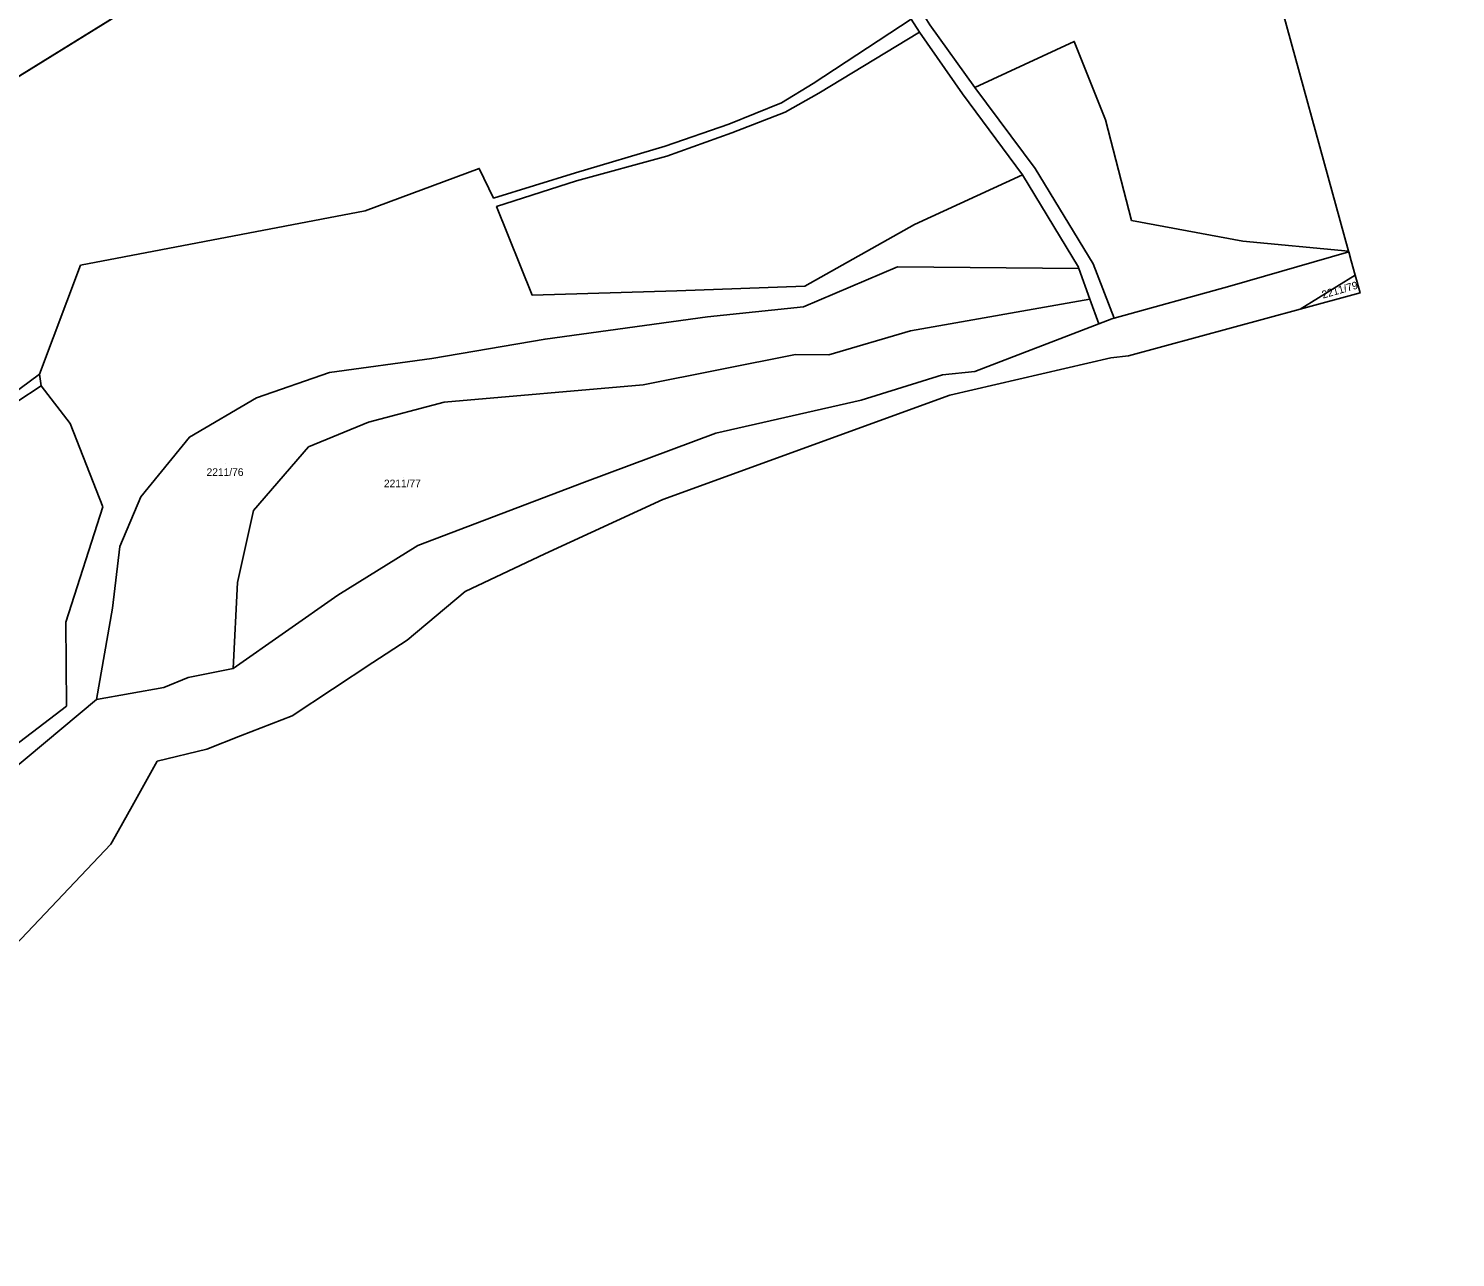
# Model space of a CAD drawing. Extents: x -262715 to -259381, y -1237238 to -1231182.
# Drawn here: x -259754.9 to -259380.9, y -1232710.6 to -1232388.5 of the extents above; entities that cross this region are included whole.
import ezdxf

# ---------------------------------------------------------------- set-up
doc = ezdxf.new("R2010")
doc.units = 0
for name, color, linetype in [('body_kn', 7, 'Continuous'), ('katuz_linie', 7, 'Continuous'), ('kladpar_druhypozemkov', 7, 'Continuous'), ('kladpar_hranice', 7, 'Continuous'), ('kladpar_parcelnecisla', 7, 'Continuous'), ('kladpar_plochy', 7, 'Continuous'), ('zappar_hrandruhpozemk', 7, 'Continuous'), ('zuob_linie', 7, 'Continuous'), ('zuob_plochy', 7, 'Continuous')]:
    doc.layers.add(name, color=color, linetype=linetype)

msp = doc.modelspace()

# ---------------------------------------------------------------- linework, layer by layer
at = {"layer": 'body_kn'}
for p, q in [((-259521.37, -1232389.41), (-259521.37, -1232389.41)), ((-259521.37, -1232389.41), (-259521.37, -1232389.41)), ((-259480.81, -1232391.85), (-259480.81, -1232391.85)), ((-259549.29, -1232402.87), (-259549.29, -1232402.87)), ((-259547.81, -1232405.44), (-259547.81, -1232405.44)), ((-259510.15, -1232405.58), (-259510.15, -1232405.58)), ((-259506.87, -1232403.9), (-259506.87, -1232403.9)), ((-259506.87, -1232403.9), (-259506.87, -1232403.9)), ((-259557.59, -1232407.98), (-259557.59, -1232407.98)), ((-259571.4, -1232413.53), (-259571.4, -1232413.53)), ((-259556.61, -1232410.41), (-259556.61, -1232410.41)), ((-259472.65, -1232412.42), (-259472.65, -1232412.42)), ((-259570.59, -1232415.85), (-259570.59, -1232415.85)), ((-259588.07, -1232419.3), (-259588.07, -1232419.3)), ((-259587.63, -1232421.91), (-259587.63, -1232421.91)), ((-259636.76, -1232425.17), (-259636.76, -1232425.17)), ((-259611.54, -1232426.28), (-259611.54, -1232426.28)), ((-259611.31, -1232428.39), (-259611.31, -1232428.39)), ((-259494.36, -1232426.82), (-259494.36, -1232426.82)), ((-259491.08, -1232425.18), (-259491.08, -1232425.18)), ((-259666.7, -1232436.23), (-259666.7, -1232436.23)), ((-259633.03, -1232432.93), (-259633.03, -1232432.93)), ((-259632.23, -1232435.14), (-259632.23, -1232435.14)), ((-259522.72, -1232439.88), (-259522.72, -1232439.88)), ((-259465.8, -1232438.84), (-259465.8, -1232438.84)), ((-259436.67, -1232444.2), (-259436.67, -1232444.2)), ((-259408.94, -1232446.8), (-259408.94, -1232446.8)), ((-259408.88, -1232447.02), (-259408.88, -1232447.02)), ((-259741.27, -1232450.51), (-259741.27, -1232450.51)), ((-259527.11, -1232450.96), (-259527.11, -1232450.96)), ((-259479.7, -1232451.07), (-259479.7, -1232451.07)), ((-259475.85, -1232450.14), (-259475.85, -1232450.14)), ((-259408.24, -1232449.36), (-259408.24, -1232449.36)), ((-259479.58, -1232451.41), (-259479.58, -1232451.41)), ((-259479.58, -1232451.41), (-259479.58, -1232451.41)), ((-259407.2, -1232453.12), (-259407.2, -1232453.12)), ((-259407.2, -1232453.12), (-259407.2, -1232453.12)), ((-259622.91, -1232458.36), (-259622.91, -1232458.36)), ((-259584.98, -1232457.22), (-259584.98, -1232457.22)), ((-259551.48, -1232456), (-259551.48, -1232456)), ((-259440.07, -1232455.98), (-259440.07, -1232455.98)), ((-259405.92, -1232457.8), (-259405.92, -1232457.8)), ((-259551.8, -1232461.45), (-259551.8, -1232461.45)), ((-259476.72, -1232459.39), (-259476.72, -1232459.39)), ((-259476.72, -1232459.39), (-259476.72, -1232459.39)), ((-259421.63, -1232462.06), (-259421.63, -1232462.06)), ((-259421.63, -1232462.06), (-259421.63, -1232462.06)), ((-259421.57, -1232462.04), (-259421.57, -1232462.04)), ((-259576.95, -1232464.07), (-259576.95, -1232464.07)), ((-259474.38, -1232465.91), (-259474.38, -1232465.91)), ((-259470.94, -1232464.59), (-259470.94, -1232464.59)), ((-259470.37, -1232464.43), (-259470.37, -1232464.43)), ((-259619.54, -1232469.88), (-259619.54, -1232469.88)), ((-259523.78, -1232467.71), (-259523.78, -1232467.71)), ((-259649.22, -1232474.97), (-259649.22, -1232474.97)), ((-259553.91, -1232473.97), (-259553.91, -1232473.97)), ((-259545.13, -1232474.01), (-259545.13, -1232474.01)), ((-259471.2, -1232474.78), (-259471.2, -1232474.78)), ((-259466.6, -1232474.25), (-259466.6, -1232474.25)), ((-259752.04, -1232479.1), (-259752.04, -1232479.1)), ((-259676.01, -1232478.62), (-259676.01, -1232478.62)), ((-259515.35, -1232479.26), (-259515.35, -1232479.26)), ((-259506.85, -1232478.42), (-259506.85, -1232478.42)), ((-259751.64, -1232482.15), (-259751.64, -1232482.15)), ((-259593.82, -1232481.87), (-259593.82, -1232481.87)), ((-259513.39, -1232484.57), (-259513.39, -1232484.57)), ((-259695.14, -1232485.28), (-259695.14, -1232485.28)), ((-259646.01, -1232486.4), (-259646.01, -1232486.4)), ((-259536.68, -1232485.86), (-259536.68, -1232485.86)), ((-259743.99, -1232491.99), (-259743.99, -1232491.99)), ((-259665.82, -1232491.68), (-259665.82, -1232491.68)), ((-259712.74, -1232495.6), (-259712.74, -1232495.6)), ((-259574.8, -1232494.54), (-259574.8, -1232494.54)), ((-259681.51, -1232498.18), (-259681.51, -1232498.18)), ((-259609.19, -1232507.41), (-259609.19, -1232507.41)), ((-259735.45, -1232513.85), (-259735.45, -1232513.85)), ((-259725.47, -1232511.24), (-259725.47, -1232511.24)), ((-259695.98, -1232514.85), (-259695.98, -1232514.85)), ((-259588.64, -1232511.92), (-259588.64, -1232511.92)), ((-259731, -1232524.3), (-259731, -1232524.3)), ((-259652.86, -1232524.01), (-259652.86, -1232524.01)), ((-259619.57, -1232526.19), (-259619.57, -1232526.19)), ((-259700.16, -1232533.67), (-259700.16, -1232533.67)), ((-259673.88, -1232537.04), (-259673.88, -1232537.04)), ((-259640.43, -1232536.05), (-259640.43, -1232536.05)), ((-259732.87, -1232540.47), (-259732.87, -1232540.47)), ((-259745.17, -1232544.06), (-259745.17, -1232544.06)), ((-259655.71, -1232548.79), (-259655.71, -1232548.79)), ((-259664.68, -1232554.7), (-259664.68, -1232554.7)), ((-259713.08, -1232558.6), (-259713.08, -1232558.6)), ((-259701.27, -1232556.28), (-259701.27, -1232556.28)), ((-259719.48, -1232561.2), (-259719.48, -1232561.2)), ((-259744.97, -1232566.16), (-259744.97, -1232566.16)), ((-259737.07, -1232564.4), (-259737.07, -1232564.4)), ((-259685.81, -1232568.62), (-259685.81, -1232568.62)), ((-259699.39, -1232573.94), (-259699.39, -1232573.94)), ((-259708.14, -1232577.37), (-259708.14, -1232577.37)), ((-259721.18, -1232580.56), (-259721.18, -1232580.56)), ((-259727.72, -1232592.3), (-259727.72, -1232592.3)), ((-259731.42, -1232598.93), (-259731.42, -1232598.93)), ((-259733.32, -1232602.33), (-259733.32, -1232602.33))]:
    msp.add_line(p, q, dxfattribs=at)
at = {"layer": 'katuz_linie'}
for points in [[(-259437.7, -1232151.32), (-259432.49, -1232156.09), (-259380.9, -1232203.27), (-259447.55, -1232241.25), (-259463.02, -1232250.07), (-259429.32, -1232372.67), (-259408.94, -1232446.8), (-259408.88, -1232447.02), (-259408.24, -1232449.36), (-259407.2, -1232453.12), (-259405.92, -1232457.8)], [(-259405.92, -1232457.8), (-259421.57, -1232462.04), (-259421.63, -1232462.06), (-259466.6, -1232474.25), (-259471.2, -1232474.78), (-259513.39, -1232484.57), (-259588.64, -1232511.92), (-259619.57, -1232526.19), (-259640.43, -1232536.05), (-259655.71, -1232548.79), (-259664.68, -1232554.7), (-259685.81, -1232568.62), (-259699.39, -1232573.94), (-259708.14, -1232577.37), (-259721.18, -1232580.56), (-259727.72, -1232592.3), (-259731.42, -1232598.93), (-259733.32, -1232602.33), (-259782, -1232653.61), (-259818.03, -1232691.57), (-259825.42, -1232705.54), (-259830.83, -1232715.75)]]:
    msp.add_lwpolyline(points, dxfattribs=at)
at = {"layer": 'kladpar_druhypozemkov'}
for p, q in [((-259410.18, -1232456.37), (-259410.18, -1232456.37)), ((-259703.34, -1232502.6), (-259703.34, -1232502.6)), ((-259656.65, -1232506.18), (-259656.65, -1232506.18))]:
    msp.add_line(p, q, dxfattribs=at)
at = {"layer": 'kladpar_hranice'}
for p, q in [((-259582.18, -1232292.5), (-260866.22, -1233086.96)), ((-259421.63, -1232462.06), (-259407.2, -1232453.12)), ((-259407.2, -1232453.12), (-259421.63, -1232462.06)), ((-259407.2, -1232453.12), (-259405.92, -1232457.8))]:
    msp.add_line(p, q, dxfattribs=at)
for points in [[(-259454.61, -1232223.16), (-259475.51, -1232241.59), (-259473.26, -1232257.28), (-259452.86, -1232313.3), (-259451.44, -1232316.81), (-259429.32, -1232372.67), (-259408.94, -1232446.8), (-259408.88, -1232447.02), (-259440.07, -1232455.98), (-259470.37, -1232464.43), (-259475.85, -1232450.14), (-259491.08, -1232425.18), (-259506.87, -1232403.9), (-259518.68, -1232387.55), (-259520.83, -1232384), (-259557.07, -1232330.28), (-259576.91, -1232295.2), (-259579.6, -1232290.91)], [(-259983.2, -1232810.21), (-260028.43, -1232838.25), (-260031.53, -1232840.17), (-260385.61, -1233059.69), (-260464.92, -1233108.86), (-260675.58, -1233239.46), (-260676.39, -1233237.83), (-260677.53, -1233235.52), (-260683.66, -1233217.52), (-260694.15, -1233200.82), (-260695.17, -1233185.98), (-260710.15, -1233163.02), (-260721.88, -1233147.89), (-260737.14, -1233135.23), (-260755.92, -1233122.67), (-260788.14, -1233113.82), (-260796.21, -1233112.99), (-260838.55, -1233103.34), (-260858.69, -1233086.98), (-260859.71, -1233088.19), (-260860.72, -1233089.21), (-260865.75, -1233087.34), (-260866.22, -1233086.96), (-259582.18, -1232292.5)], [(-259582.18, -1232292.5), (-259579.28, -1232297.14), (-259559.12, -1232331.39), (-259523.59, -1232386.03), (-259521.37, -1232389.41), (-259510.15, -1232405.58), (-259494.36, -1232426.82), (-259479.7, -1232451.07), (-259479.58, -1232451.41), (-259527.11, -1232450.96), (-259551.8, -1232461.45), (-259576.95, -1232464.07), (-259619.54, -1232469.88), (-259649.22, -1232474.97), (-259676.01, -1232478.62), (-259695.14, -1232485.28), (-259712.74, -1232495.6), (-259725.47, -1232511.24), (-259731, -1232524.3), (-259732.87, -1232540.47), (-259737.07, -1232564.4), (-259791.7, -1232609.98)], [(-259579.6, -1232290.91), (-259576.91, -1232295.2), (-259557.07, -1232330.28), (-259520.83, -1232384), (-259518.68, -1232387.55), (-259506.87, -1232403.9), (-259491.08, -1232425.18), (-259475.85, -1232450.14), (-259470.37, -1232464.43), (-259470.94, -1232464.59), (-259474.38, -1232465.91), (-259476.72, -1232459.39), (-259479.58, -1232451.41), (-259479.7, -1232451.07), (-259494.36, -1232426.82), (-259510.15, -1232405.58), (-259521.37, -1232389.41), (-259523.59, -1232386.03), (-259559.12, -1232331.39), (-259579.28, -1232297.14), (-259582.18, -1232292.5)], [(-259912.59, -1232724.7), (-259887.32, -1232690.49), (-259857.84, -1232659.81), (-259820.34, -1232631.94), (-259791.7, -1232609.98), (-259737.07, -1232564.4), (-259719.48, -1232561.2), (-259713.08, -1232558.6), (-259701.27, -1232556.28), (-259673.88, -1232537.04), (-259652.86, -1232524.01), (-259609.19, -1232507.41), (-259574.8, -1232494.54), (-259536.68, -1232485.86), (-259515.35, -1232479.26), (-259506.85, -1232478.42), (-259474.38, -1232465.91), (-259470.94, -1232464.59), (-259470.37, -1232464.43), (-259440.07, -1232455.98), (-259408.88, -1232447.02), (-259408.24, -1232449.36), (-259407.2, -1232453.12)], [(-259479.58, -1232451.41), (-259476.72, -1232459.39), (-259523.78, -1232467.71), (-259545.13, -1232474.01), (-259553.91, -1232473.97), (-259593.82, -1232481.87), (-259646.01, -1232486.4), (-259665.82, -1232491.68), (-259681.51, -1232498.18), (-259695.98, -1232514.85), (-259700.16, -1232533.67), (-259701.27, -1232556.28), (-259713.08, -1232558.6), (-259719.48, -1232561.2), (-259737.07, -1232564.4), (-259732.87, -1232540.47), (-259731, -1232524.3), (-259725.47, -1232511.24), (-259712.74, -1232495.6), (-259695.14, -1232485.28), (-259676.01, -1232478.62), (-259649.22, -1232474.97), (-259619.54, -1232469.88), (-259576.95, -1232464.07), (-259551.8, -1232461.45), (-259527.11, -1232450.96), (-259479.58, -1232451.41)], [(-259405.92, -1232457.8), (-259421.57, -1232462.04), (-259421.63, -1232462.06)], [(-259421.63, -1232462.06), (-259466.6, -1232474.25), (-259471.2, -1232474.78), (-259513.39, -1232484.57), (-259588.64, -1232511.92), (-259619.57, -1232526.19), (-259640.43, -1232536.05), (-259655.71, -1232548.79), (-259664.68, -1232554.7), (-259685.81, -1232568.62), (-259699.39, -1232573.94), (-259708.14, -1232577.37), (-259721.18, -1232580.56), (-259727.72, -1232592.3), (-259731.42, -1232598.93), (-259733.32, -1232602.33), (-259782, -1232653.61), (-259818.03, -1232691.57), (-259825.42, -1232705.54)], [(-259476.72, -1232459.39), (-259474.38, -1232465.91), (-259506.85, -1232478.42), (-259515.35, -1232479.26), (-259536.68, -1232485.86), (-259574.8, -1232494.54), (-259609.19, -1232507.41), (-259652.86, -1232524.01), (-259673.88, -1232537.04), (-259701.27, -1232556.28), (-259700.16, -1232533.67), (-259695.98, -1232514.85), (-259681.51, -1232498.18), (-259665.82, -1232491.68), (-259646.01, -1232486.4), (-259593.82, -1232481.87), (-259553.91, -1232473.97), (-259545.13, -1232474.01), (-259523.78, -1232467.71), (-259476.72, -1232459.39)]]:
    msp.add_lwpolyline(points, dxfattribs=at)
at = {"layer": 'kladpar_plochy'}
for points in [[(-259753.86, -1232007.98), (-259658.09, -1232172.64), (-259635.14, -1232208.96), (-259613.75, -1232241.94), (-259582.18, -1232292.5), (-260866.22, -1233086.96), (-260930.17, -1233035.16), (-260995.66, -1232991.57), (-261038.57, -1232920.46), (-261041.3, -1232885.57), (-261032.82, -1232847.15), (-261038.08, -1232804.69), (-261041.64, -1232734.51), (-261065.13, -1232720.64), (-261083.87, -1232705.38), (-261127.68, -1232632.84), (-261141.38, -1232596.15), (-261144.73, -1232565.25), (-261138.56, -1232503.65), (-261146.51, -1232469.98), (-261159.7, -1232432.26), (-261167.22, -1232380.91), (-261167.2, -1232365.28), (-260249.83, -1231688.86)], [(-260866.22, -1233086.96), (-259582.18, -1232292.5), (-259579.28, -1232297.14), (-259559.12, -1232331.39), (-259523.59, -1232386.03), (-259521.37, -1232389.41), (-259510.15, -1232405.58), (-259494.36, -1232426.82), (-259479.7, -1232451.07), (-259479.58, -1232451.41), (-259527.11, -1232450.96), (-259551.8, -1232461.45), (-259576.95, -1232464.07), (-259619.54, -1232469.88), (-259649.22, -1232474.97), (-259676.01, -1232478.62), (-259695.14, -1232485.28), (-259712.74, -1232495.6), (-259725.47, -1232511.24), (-259731, -1232524.3), (-259732.87, -1232540.47), (-259737.07, -1232564.4), (-259791.7, -1232609.98)], [(-259791.7, -1232609.98), (-259737.07, -1232564.4), (-259719.48, -1232561.2), (-259713.08, -1232558.6), (-259701.27, -1232556.28), (-259673.88, -1232537.04), (-259652.86, -1232524.01), (-259609.19, -1232507.41), (-259574.8, -1232494.54), (-259536.68, -1232485.86), (-259515.35, -1232479.26), (-259506.85, -1232478.42), (-259474.38, -1232465.91), (-259470.94, -1232464.59), (-259470.37, -1232464.43), (-259440.07, -1232455.98), (-259408.88, -1232447.02), (-259408.24, -1232449.36), (-259407.2, -1232453.12), (-259421.63, -1232462.06), (-259466.6, -1232474.25), (-259471.2, -1232474.78), (-259513.39, -1232484.57), (-259588.64, -1232511.92), (-259619.57, -1232526.19), (-259640.43, -1232536.05), (-259655.71, -1232548.79), (-259664.68, -1232554.7), (-259685.81, -1232568.62), (-259699.39, -1232573.94), (-259708.14, -1232577.37), (-259721.18, -1232580.56), (-259727.72, -1232592.3), (-259731.42, -1232598.93), (-259733.32, -1232602.33), (-259782, -1232653.61)]]:
    msp.add_lwpolyline(points, dxfattribs=at)
for points in [[(-259579.6, -1232290.91), (-259457.56, -1232215.4), (-259454.61, -1232223.16), (-259475.51, -1232241.59), (-259473.26, -1232257.28), (-259452.86, -1232313.3), (-259451.44, -1232316.81), (-259429.32, -1232372.67), (-259408.94, -1232446.8), (-259408.88, -1232447.02), (-259440.07, -1232455.98), (-259470.37, -1232464.43), (-259475.85, -1232450.14), (-259491.08, -1232425.18), (-259506.87, -1232403.9), (-259518.68, -1232387.55), (-259520.83, -1232384), (-259557.07, -1232330.28), (-259576.91, -1232295.2)], [(-259582.18, -1232292.5), (-259579.6, -1232290.91), (-259576.91, -1232295.2), (-259557.07, -1232330.28), (-259520.83, -1232384), (-259518.68, -1232387.55), (-259506.87, -1232403.9), (-259491.08, -1232425.18), (-259475.85, -1232450.14), (-259470.37, -1232464.43), (-259470.94, -1232464.59), (-259474.38, -1232465.91), (-259476.72, -1232459.39), (-259479.58, -1232451.41), (-259479.7, -1232451.07), (-259494.36, -1232426.82), (-259510.15, -1232405.58), (-259521.37, -1232389.41), (-259523.59, -1232386.03), (-259559.12, -1232331.39), (-259579.28, -1232297.14)], [(-259479.58, -1232451.41), (-259476.72, -1232459.39), (-259523.78, -1232467.71), (-259545.13, -1232474.01), (-259553.91, -1232473.97), (-259593.82, -1232481.87), (-259646.01, -1232486.4), (-259665.82, -1232491.68), (-259681.51, -1232498.18), (-259695.98, -1232514.85), (-259700.16, -1232533.67), (-259701.27, -1232556.28), (-259713.08, -1232558.6), (-259719.48, -1232561.2), (-259737.07, -1232564.4), (-259732.87, -1232540.47), (-259731, -1232524.3), (-259725.47, -1232511.24), (-259712.74, -1232495.6), (-259695.14, -1232485.28), (-259676.01, -1232478.62), (-259649.22, -1232474.97), (-259619.54, -1232469.88), (-259576.95, -1232464.07), (-259551.8, -1232461.45), (-259527.11, -1232450.96)], [(-259405.92, -1232457.8), (-259421.57, -1232462.04), (-259421.63, -1232462.06), (-259407.2, -1232453.12)], [(-259476.72, -1232459.39), (-259474.38, -1232465.91), (-259506.85, -1232478.42), (-259515.35, -1232479.26), (-259536.68, -1232485.86), (-259574.8, -1232494.54), (-259609.19, -1232507.41), (-259652.86, -1232524.01), (-259673.88, -1232537.04), (-259701.27, -1232556.28), (-259700.16, -1232533.67), (-259695.98, -1232514.85), (-259681.51, -1232498.18), (-259665.82, -1232491.68), (-259646.01, -1232486.4), (-259593.82, -1232481.87), (-259553.91, -1232473.97), (-259545.13, -1232474.01), (-259523.78, -1232467.71)]]:
    msp.add_lwpolyline(points, close=True, dxfattribs=at)
at = {"layer": 'zappar_hrandruhpozemk'}
for p, q in [((-259571.4, -1232413.53), (-259588.07, -1232419.3)), ((-259666.7, -1232436.23), (-259741.27, -1232450.51)), ((-259465.8, -1232438.84), (-259436.67, -1232444.2)), ((-259436.67, -1232444.2), (-259408.94, -1232446.8)), ((-259741.27, -1232450.51), (-259752.04, -1232479.1)), ((-259584.98, -1232457.22), (-259551.48, -1232456)), ((-259735.45, -1232513.85), (-259745.17, -1232544.06)), ((-259745.17, -1232544.06), (-259744.97, -1232566.16)), ((-259744.97, -1232566.16), (-259796.79, -1232605.5))]:
    msp.add_line(p, q, dxfattribs=at)
for points in [[(-259523.59, -1232386.03), (-259549.29, -1232402.87), (-259557.59, -1232407.98), (-259571.4, -1232413.53)], [(-259521.37, -1232389.41), (-259547.81, -1232405.44), (-259556.61, -1232410.41), (-259570.59, -1232415.85), (-259587.63, -1232421.91), (-259611.31, -1232428.39), (-259632.23, -1232435.14), (-259622.91, -1232458.36), (-259584.98, -1232457.22)], [(-259506.87, -1232403.9), (-259480.81, -1232391.85), (-259472.65, -1232412.42), (-259465.8, -1232438.84)], [(-259588.07, -1232419.3), (-259611.54, -1232426.28), (-259633.03, -1232432.93), (-259636.76, -1232425.17), (-259666.7, -1232436.23)], [(-259551.48, -1232456), (-259522.72, -1232439.88), (-259494.36, -1232426.82)], [(-259824.95, -1232548.68), (-259799.63, -1232520.39), (-259776.16, -1232498.69), (-259759.46, -1232484.58), (-259752.04, -1232479.1), (-259751.64, -1232482.15)], [(-259865.78, -1232603.04), (-259822.79, -1232549.91), (-259798.22, -1232521.14), (-259774.4, -1232500.03), (-259757.99, -1232486.3), (-259751.64, -1232482.15), (-259743.99, -1232491.99), (-259735.45, -1232513.85)]]:
    msp.add_lwpolyline(points, dxfattribs=at)
at = {"layer": 'zuob_linie'}
msp.add_lwpolyline([(-259429.32, -1232372.67), (-259408.94, -1232446.8), (-259408.88, -1232447.02), (-259408.24, -1232449.36), (-259407.2, -1232453.12), (-259405.92, -1232457.8), (-259421.57, -1232462.04), (-259421.63, -1232462.06), (-259466.6, -1232474.25), (-259471.2, -1232474.78), (-259513.39, -1232484.57), (-259588.64, -1232511.92), (-259619.57, -1232526.19), (-259640.43, -1232536.05), (-259655.71, -1232548.79), (-259664.68, -1232554.7), (-259685.81, -1232568.62), (-259699.39, -1232573.94), (-259708.14, -1232577.37), (-259721.18, -1232580.56), (-259727.72, -1232592.3), (-259731.42, -1232598.93), (-259733.32, -1232602.33), (-259782, -1232653.61)], dxfattribs=at)
at = {"layer": 'zuob_plochy'}
msp.add_lwpolyline([(-259429.32, -1232372.67), (-259408.94, -1232446.8), (-259408.88, -1232447.02), (-259408.24, -1232449.36), (-259407.2, -1232453.12), (-259405.92, -1232457.8), (-259421.57, -1232462.04), (-259421.63, -1232462.06), (-259466.6, -1232474.25), (-259471.2, -1232474.78), (-259513.39, -1232484.57), (-259588.64, -1232511.92), (-259619.57, -1232526.19), (-259640.43, -1232536.05), (-259655.71, -1232548.79), (-259664.68, -1232554.7), (-259685.81, -1232568.62), (-259699.39, -1232573.94), (-259708.14, -1232577.37), (-259721.18, -1232580.56), (-259727.72, -1232592.3), (-259731.42, -1232598.93), (-259733.32, -1232602.33), (-259782, -1232653.61)], dxfattribs=at)

# ---------------------------------------------------------------- texts
at = {"layer": 'kladpar_parcelnecisla'}
msp.add_text('2211/79', height=2, rotation=16, dxfattribs=at).set_placement((-259415.6, -1232459.28))
for s, p in [('2211/76', (-259708.24, -1232505.76)), ('2211/77', (-259661.76, -1232508.73))]:
    msp.add_text(s, height=2, dxfattribs=at).set_placement(p)

doc.saveas('drawing.dxf')
